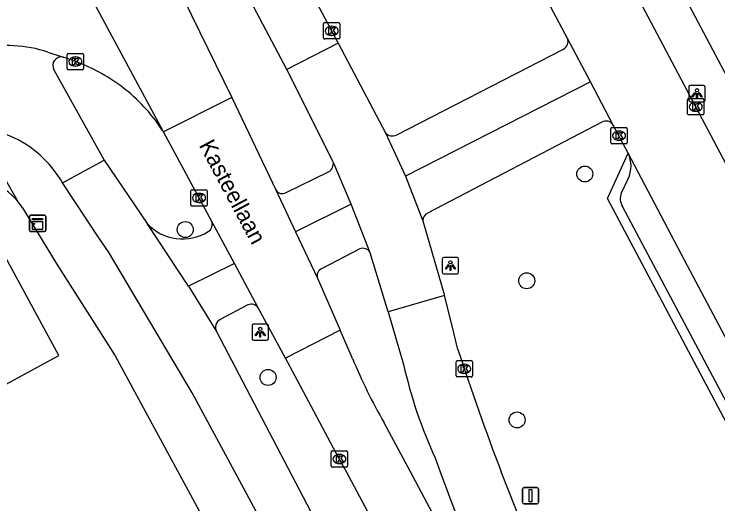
# Model space of a CAD drawing. Extents: x 157793 to 159380, y 380882 to 382313.
# Drawn here: x 158925.56 to 158968.64, y 381748.05 to 381778.02 of the extents above; entities that cross this region are included whole.
import ezdxf

# ---------------------------------------------------------------- set-up
doc = ezdxf.new("R2010")
doc.units = 0
for name, color, linetype in [('IMGEO_Boom', 7, 'Continuous'), ('IMGEO_Fietspad_gesloten', 7, 'Continuous'), ('IMGEO_Fietspad_open', 7, 'Continuous'), ('IMGEO_Kast', 7, 'Continuous'), ('IMGEO_Kolk', 7, 'Continuous'), ('IMGEO_Lichtpunt', 7, 'Continuous'), ('IMGEO_Muur', 7, 'Continuous'), ('IMGEO_Openbare_ruimte_label', 7, 'Continuous'), ('IMGEO_Pand', 7, 'Continuous'), ('IMGEO_Rijbaan_lokaal_gesloten', 7, 'Continuous'), ('IMGEO_Rijbaan_lokaal_open', 7, 'Continuous'), ('IMGEO_Verkeersbordpaal', 7, 'Continuous'), ('IMGEO_Voetpad_open', 7, 'Continuous')]:
    doc.layers.add(name, color=color, linetype=linetype)

msp = doc.modelspace()

# ---------------------------------------------------------------- linework, layer by layer
at = {"layer": 'IMGEO_Boom'}
for centre in [(158960.493, 381768.235), (158936.037, 381764.833), (158956.937, 381761.703), (158941.108, 381755.786), (158956.348, 381753.184)]:
    msp.add_circle(centre, 0.489, dxfattribs=at)
at = {"layer": 'IMGEO_Fietspad_gesloten'}
for points in [[(158928.533, 381767.689), (158931.077, 381769.08)], [(158931.077, 381769.08), (158933.713, 381765.2)], [(158947.033, 381735.237), (158939.072, 381750), (158936.457, 381754.845), (158931.349, 381763.482), (158930.753, 381764.33), (158928.533, 381767.689)], [(158936.244, 381761.371), (158933.713, 381765.2)], [(158936.244, 381761.371), (158937.957, 381758.592)], [(158937.957, 381758.592), (158943.705, 381747.6), (158966.061, 381706.092)]]:
    msp.add_lwpolyline(points, dxfattribs=at)
at = {"layer": 'IMGEO_Fietspad_open'}
for points in [[(158948.953, 381770.617), (158959.187, 381775.879)], [(158927.999, 381774.619), (158931.077, 381769.08)], [(158960.834, 381773.869), (158949.526, 381768.111)], [(158942.221, 381767.108), (158944.81, 381768.36)], [(158928.533, 381767.689), (158928.413, 381767.87)], [(158946.201, 381766.395), (158942.792, 381764.7)], [(158939.045, 381762.755), (158936.244, 381761.371)]]:
    msp.add_lwpolyline(points, dxfattribs=at)
for centre, radius, start, end in [((158958.942, 381776.342), 0.524, 297.8728, 21.0921), ((158928.455, 381774.875), 0.523, 78.6271, 209.3448), ((158922.71, 381764.432), 6.659, 31.0819, 85.773), ((158948.714, 381771.11), 0.548, 220.2641, 295.8443), ((158944.509, 381768.871), 0.593, 300.4976, 11.085), ((158941.976, 381767.487), 0.451, 209.1519, 302.9022), ((158935.866, 381767.189), 2.931, 222.7406, 302.3465), ((158937.206, 381765.144), 0.488, 297.8826, 21.3976)]:
    msp.add_arc(centre, radius, start, end, dxfattribs=at)
at = {"layer": 'IMGEO_Kast'}
for p, q in [((158926.499, 381764.794), (158926.499, 381765.635)), ((158926.499, 381765.635), (158926.499, 381764.794)), ((158926.574, 381765.719), (158927.415, 381765.719)), ((158927.415, 381765.719), (158926.574, 381765.719)), ((158927.499, 381765.644), (158927.499, 381764.803)), ((158927.499, 381764.803), (158927.499, 381765.644)), ((158927.424, 381764.719), (158926.583, 381764.719)), ((158926.583, 381764.719), (158927.424, 381764.719))]:
    msp.add_line(p, q, dxfattribs=at)
for points in [[(158926.694, 381765.509), (158927.294, 381765.509), (158927.294, 381765.424), (158926.694, 381765.424), (158926.694, 381765.509)], [(158926.694, 381765.334), (158927.294, 381765.334), (158927.294, 381764.845), (158926.694, 381764.845), (158926.694, 381765.334)]]:
    msp.add_lwpolyline(points, dxfattribs=at)
msp.add_circle((158926.778, 381765.183), 0.0377, dxfattribs=at)
for centre, start, end in [((158926.577, 381765.641), 92.4484, 184.2845), ((158926.577, 381765.641), 92.4484, 184.2845), ((158927.421, 381765.641), 2.4484, 94.2845), ((158927.421, 381765.641), 2.4484, 94.2845), ((158926.577, 381764.797), 182.4484, 274.2845), ((158926.577, 381764.797), 182.4484, 274.2845), ((158927.421, 381764.797), 272.4484, 4.2845), ((158927.421, 381764.797), 272.4484, 4.2845)]:
    msp.add_arc(centre, 0.0779, start, end, dxfattribs=at)
at = {"layer": 'IMGEO_Kolk'}
for p, q in [((158944.501, 381776.57), (158944.501, 381777.422)), ((158944.576, 381777.496), (158945.428, 381777.496)), ((158944.989, 381777.276), (158945.014, 381777.276)), ((158945.502, 381777.422), (158945.502, 381776.57)), ((158945.428, 381776.496), (158944.576, 381776.496)), ((158945.012, 381776.716), (158944.987, 381776.716)), ((158928.812, 381774.69), (158928.812, 381775.542)), ((158928.887, 381775.616), (158929.739, 381775.616)), ((158929.813, 381775.542), (158929.813, 381774.69)), ((158929.3, 381775.396), (158929.325, 381775.396)), ((158929.323, 381774.836), (158929.298, 381774.836)), ((158929.739, 381774.616), (158928.887, 381774.616)), ((158966.781, 381771.924), (158966.781, 381772.776)), ((158966.856, 381772.85), (158967.708, 381772.85)), ((158967.269, 381772.63), (158967.294, 381772.63)), ((158967.782, 381772.776), (158967.782, 381771.924)), ((158967.292, 381772.07), (158967.267, 381772.07)), ((158967.708, 381771.85), (158966.856, 381771.85)), ((158962.089, 381770.155), (158962.089, 381771.007)), ((158962.164, 381771.081), (158963.016, 381771.081)), ((158962.577, 381770.861), (158962.602, 381770.861)), ((158963.09, 381771.007), (158963.09, 381770.155)), ((158963.016, 381770.081), (158962.164, 381770.081)), ((158962.6, 381770.301), (158962.575, 381770.301)), ((158936.38, 381766.345), (158936.38, 381767.197)), ((158936.455, 381767.271), (158937.307, 381767.271)), ((158936.868, 381767.051), (158936.893, 381767.051)), ((158937.381, 381767.197), (158937.381, 381766.345)), ((158936.891, 381766.491), (158936.866, 381766.491)), ((158937.307, 381766.271), (158936.455, 381766.271)), ((158952.612, 381755.887), (158952.612, 381756.739)), ((158952.687, 381756.813), (158953.539, 381756.813)), ((158953.1, 381756.593), (158953.125, 381756.593)), ((158953.613, 381756.739), (158953.613, 381755.887)), ((158953.539, 381755.813), (158952.687, 381755.813)), ((158953.123, 381756.033), (158953.098, 381756.033)), ((158944.972, 381750.369), (158944.972, 381751.221)), ((158945.047, 381751.295), (158945.899, 381751.295)), ((158945.46, 381751.075), (158945.485, 381751.075)), ((158945.973, 381751.221), (158945.973, 381750.369)), ((158945.483, 381750.515), (158945.458, 381750.515)), ((158945.899, 381750.295), (158945.047, 381750.295))]:
    msp.add_line(p, q, dxfattribs=at)
for points in [[(158944.501, 381776.57), (158944.501, 381777.422)], [(158944.576, 381777.496), (158945.428, 381777.496)], [(158945.502, 381777.422), (158945.502, 381776.57)], [(158944.822, 381777.196), (158944.945, 381777.196), (158944.945, 381777.045), (158945.075, 381777.196), (158945.239, 381777.196), (158945.093, 381777.045), (158945.246, 381776.796), (158945.094, 381776.796), (158945.009, 381776.96), (158944.945, 381776.893), (158944.945, 381776.796), (158944.822, 381776.796), (158944.822, 381777.196)], [(158945.428, 381776.496), (158944.576, 381776.496)], [(158928.812, 381774.69), (158928.812, 381775.542)], [(158928.887, 381775.616), (158929.739, 381775.616)], [(158929.813, 381775.542), (158929.813, 381774.69)], [(158929.133, 381775.316), (158929.256, 381775.316), (158929.256, 381775.165), (158929.386, 381775.316), (158929.55, 381775.316), (158929.404, 381775.165), (158929.557, 381774.916), (158929.405, 381774.916), (158929.32, 381775.08), (158929.256, 381775.013), (158929.256, 381774.916), (158929.133, 381774.916), (158929.133, 381775.316)], [(158929.739, 381774.616), (158928.887, 381774.616)], [(158966.781, 381771.924), (158966.781, 381772.776)], [(158966.856, 381772.85), (158967.708, 381772.85)], [(158967.102, 381772.55), (158967.225, 381772.55), (158967.225, 381772.399), (158967.355, 381772.55), (158967.519, 381772.55), (158967.373, 381772.399), (158967.526, 381772.15), (158967.374, 381772.15), (158967.289, 381772.314), (158967.225, 381772.247), (158967.225, 381772.15), (158967.102, 381772.15), (158967.102, 381772.55)], [(158967.782, 381772.776), (158967.782, 381771.924)], [(158967.708, 381771.85), (158966.856, 381771.85)], [(158962.089, 381770.155), (158962.089, 381771.007)], [(158962.164, 381771.081), (158963.016, 381771.081)], [(158962.41, 381770.781), (158962.533, 381770.781), (158962.533, 381770.63), (158962.663, 381770.781), (158962.827, 381770.781), (158962.681, 381770.63), (158962.834, 381770.381), (158962.682, 381770.381), (158962.597, 381770.545), (158962.533, 381770.478), (158962.533, 381770.381), (158962.41, 381770.381), (158962.41, 381770.781)], [(158963.09, 381771.007), (158963.09, 381770.155)], [(158963.016, 381770.081), (158962.164, 381770.081)], [(158936.38, 381766.345), (158936.38, 381767.197)], [(158936.455, 381767.271), (158937.307, 381767.271)], [(158936.701, 381766.971), (158936.824, 381766.971), (158936.824, 381766.82), (158936.954, 381766.971), (158937.118, 381766.971), (158936.972, 381766.82), (158937.125, 381766.571), (158936.973, 381766.571), (158936.888, 381766.735), (158936.824, 381766.668), (158936.824, 381766.571), (158936.701, 381766.571), (158936.701, 381766.971)], [(158937.381, 381767.197), (158937.381, 381766.345)], [(158937.307, 381766.271), (158936.455, 381766.271)], [(158952.612, 381755.887), (158952.612, 381756.739)], [(158952.687, 381756.813), (158953.539, 381756.813)], [(158953.613, 381756.739), (158953.613, 381755.887)], [(158952.933, 381756.513), (158953.056, 381756.513), (158953.056, 381756.362), (158953.186, 381756.513), (158953.35, 381756.513), (158953.204, 381756.362), (158953.357, 381756.113), (158953.205, 381756.113), (158953.12, 381756.277), (158953.056, 381756.21), (158953.056, 381756.113), (158952.933, 381756.113), (158952.933, 381756.513)], [(158953.539, 381755.813), (158952.687, 381755.813)], [(158944.972, 381750.369), (158944.972, 381751.221)], [(158945.047, 381751.295), (158945.899, 381751.295)], [(158945.293, 381750.995), (158945.416, 381750.995), (158945.416, 381750.844), (158945.546, 381750.995), (158945.71, 381750.995), (158945.564, 381750.844), (158945.717, 381750.595), (158945.565, 381750.595), (158945.48, 381750.759), (158945.416, 381750.692), (158945.416, 381750.595), (158945.293, 381750.595), (158945.293, 381750.995)], [(158945.973, 381751.221), (158945.973, 381750.369)], [(158945.899, 381750.295), (158945.047, 381750.295)]]:
    msp.add_lwpolyline(points, dxfattribs=at)
for centre, start, end in [((158944.578, 381777.42), 91.552, 178.448), ((158944.578, 381777.42), 91.552, 178.448), ((158945.426, 381777.42), 1.552, 88.448), ((158945.426, 381777.42), 1.552, 88.448), ((158944.578, 381776.572), 181.552, 268.448), ((158944.578, 381776.572), 181.552, 268.448), ((158945.426, 381776.572), 271.552, 358.448), ((158945.426, 381776.572), 271.552, 358.448), ((158928.889, 381775.54), 91.552, 178.448), ((158928.889, 381775.54), 91.552, 178.448), ((158929.737, 381775.54), 1.552, 88.448), ((158929.737, 381775.54), 1.552, 88.448), ((158928.889, 381774.692), 181.552, 268.448), ((158928.889, 381774.692), 181.552, 268.448), ((158929.737, 381774.692), 271.552, 358.448), ((158929.737, 381774.692), 271.552, 358.448), ((158966.858, 381772.774), 91.552, 178.448), ((158966.858, 381772.774), 91.552, 178.448), ((158967.706, 381772.774), 1.552, 88.448), ((158967.706, 381772.774), 1.552, 88.448), ((158966.858, 381771.926), 181.552, 268.448), ((158966.858, 381771.926), 181.552, 268.448), ((158967.706, 381771.926), 271.552, 358.448), ((158967.706, 381771.926), 271.552, 358.448), ((158962.166, 381771.005), 91.552, 178.448), ((158962.166, 381771.005), 91.552, 178.448), ((158963.014, 381771.005), 1.552, 88.448), ((158963.014, 381771.005), 1.552, 88.448), ((158962.166, 381770.157), 181.552, 268.448), ((158962.166, 381770.157), 181.552, 268.448), ((158963.014, 381770.157), 271.552, 358.448), ((158963.014, 381770.157), 271.552, 358.448), ((158936.457, 381767.195), 91.552, 178.448), ((158936.457, 381767.195), 91.552, 178.448), ((158937.305, 381767.195), 1.552, 88.448), ((158937.305, 381767.195), 1.552, 88.448), ((158936.457, 381766.347), 181.552, 268.448), ((158936.457, 381766.347), 181.552, 268.448), ((158937.305, 381766.347), 271.552, 358.448), ((158937.305, 381766.347), 271.552, 358.448), ((158952.689, 381756.737), 91.552, 178.448), ((158952.689, 381756.737), 91.552, 178.448), ((158953.537, 381756.737), 1.552, 88.448), ((158953.537, 381756.737), 1.552, 88.448), ((158952.689, 381755.889), 181.552, 268.448), ((158952.689, 381755.889), 181.552, 268.448), ((158953.537, 381755.889), 271.552, 358.448), ((158953.537, 381755.889), 271.552, 358.448), ((158945.049, 381751.219), 91.552, 178.448), ((158945.049, 381751.219), 91.552, 178.448), ((158945.897, 381751.219), 1.552, 88.448), ((158945.897, 381751.219), 1.552, 88.448), ((158945.049, 381750.371), 181.552, 268.448), ((158945.049, 381750.371), 181.552, 268.448), ((158945.897, 381750.371), 271.552, 358.448), ((158945.897, 381750.371), 271.552, 358.448)]:
    msp.add_arc(centre, 0.0765, start, end, dxfattribs=at)
for centre, major_axis, ratio, start_param, end_param in [((158944.988, 381776.996), (-0.387, 0.002), 0.722429, 4.712389, 7.853982), ((158945.013, 381776.996), (-0.39, 0.002), 0.717154, 1.570796, 4.712389), ((158929.299, 381775.116), (-0.387, 0.002), 0.722429, 4.712389, 7.853982), ((158929.324, 381775.116), (-0.39, 0.002), 0.717154, 1.570796, 4.712389), ((158967.268, 381772.35), (-0.387, 0.002), 0.722429, 4.712389, 7.853982), ((158967.293, 381772.35), (-0.39, 0.002), 0.717154, 1.570796, 4.712389), ((158962.576, 381770.581), (-0.387, 0.002), 0.722429, 4.712389, 7.853982), ((158962.601, 381770.581), (-0.39, 0.002), 0.717154, 1.570796, 4.712389), ((158936.867, 381766.771), (-0.387, 0.002), 0.722429, 4.712389, 7.853982), ((158936.892, 381766.771), (-0.39, 0.002), 0.717154, 1.570796, 4.712389), ((158953.099, 381756.313), (-0.387, 0.002), 0.722429, 4.712389, 7.853982), ((158953.124, 381756.313), (-0.39, 0.002), 0.717154, 1.570796, 4.712389), ((158945.459, 381750.795), (-0.387, 0.002), 0.722429, 4.712389, 7.853982), ((158945.484, 381750.795), (-0.39, 0.002), 0.717154, 1.570796, 4.712389)]:
    msp.add_ellipse(centre, major_axis=major_axis, ratio=ratio, start_param=start_param, end_param=end_param, dxfattribs=at)
at = {"layer": 'IMGEO_Lichtpunt'}
for p, q in [((158966.859, 381773.562), (158966.859, 381772.755)), ((158966.859, 381773.562), (158966.859, 381772.755)), ((158967.761, 381773.657), (158966.953, 381773.657)), ((158967.761, 381773.657), (158966.953, 381773.657)), ((158967.855, 381772.755), (158967.855, 381773.562)), ((158967.855, 381772.755), (158967.855, 381773.562)), ((158966.953, 381772.661), (158967.761, 381772.661)), ((158966.953, 381772.661), (158967.761, 381772.661)), ((158951.771, 381763.03), (158951.771, 381762.223)), ((158951.771, 381763.03), (158951.771, 381762.223)), ((158952.673, 381763.125), (158951.865, 381763.125)), ((158952.673, 381763.125), (158951.865, 381763.125)), ((158952.767, 381762.223), (158952.767, 381763.03)), ((158952.767, 381762.223), (158952.767, 381763.03)), ((158951.865, 381762.129), (158952.673, 381762.129)), ((158951.865, 381762.129), (158952.673, 381762.129)), ((158940.129, 381758.961), (158940.129, 381758.154)), ((158940.129, 381758.961), (158940.129, 381758.154)), ((158941.031, 381759.056), (158940.223, 381759.056)), ((158941.031, 381759.056), (158940.223, 381759.056)), ((158941.125, 381758.154), (158941.125, 381758.961)), ((158941.125, 381758.154), (158941.125, 381758.961)), ((158940.223, 381758.06), (158941.031, 381758.06)), ((158940.223, 381758.06), (158941.031, 381758.06))]:
    msp.add_line(p, q, dxfattribs=at)
for points in [[(158967.233, 381773.226), (158967.272, 381773.198), (158967.084, 381772.936), (158967.046, 381772.963), (158967.233, 381773.226)], [(158967.335, 381773.178), (158967.382, 381773.178), (158967.382, 381772.856), (158967.335, 381772.856), (158967.335, 381773.178)], [(158967.445, 381773.198), (158967.483, 381773.225), (158967.67, 381772.963), (158967.631, 381772.935), (158967.445, 381773.198)], [(158952.145, 381762.694), (158952.184, 381762.666), (158951.996, 381762.404), (158951.958, 381762.431), (158952.145, 381762.694)], [(158952.247, 381762.646), (158952.294, 381762.646), (158952.294, 381762.324), (158952.247, 381762.324), (158952.247, 381762.646)], [(158952.357, 381762.666), (158952.395, 381762.693), (158952.582, 381762.431), (158952.543, 381762.403), (158952.357, 381762.666)], [(158940.503, 381758.625), (158940.542, 381758.597), (158940.354, 381758.335), (158940.316, 381758.362), (158940.503, 381758.625)], [(158940.605, 381758.577), (158940.652, 381758.577), (158940.652, 381758.255), (158940.605, 381758.255), (158940.605, 381758.577)], [(158940.715, 381758.597), (158940.753, 381758.624), (158940.94, 381758.362), (158940.901, 381758.334), (158940.715, 381758.597)]]:
    msp.add_lwpolyline(points, dxfattribs=at)
for centre in [(158967.358, 381773.36), (158952.27, 381762.828), (158940.628, 381758.759)]:
    msp.add_circle(centre, 0.0994, dxfattribs=at)
for centre, start, end in [((158966.953, 381773.562), 90, 180), ((158966.953, 381773.562), 90, 180), ((158967.761, 381773.562), 0, 90), ((158967.761, 381773.562), 0, 90), ((158966.953, 381772.755), 180, 270), ((158966.953, 381772.755), 180, 270), ((158967.761, 381772.755), 270, 0), ((158967.761, 381772.755), 270, 360), ((158951.865, 381763.03), 90, 180), ((158951.865, 381763.03), 90, 180), ((158952.673, 381763.03), 0, 90), ((158952.673, 381763.03), 0, 90), ((158951.865, 381762.223), 180, 270), ((158951.865, 381762.223), 180, 270), ((158952.673, 381762.223), 270, 0), ((158952.673, 381762.223), 270, 360), ((158940.223, 381758.961), 90, 180), ((158940.223, 381758.961), 90, 180), ((158941.031, 381758.961), 0, 90), ((158941.031, 381758.961), 0, 90), ((158940.223, 381758.154), 180, 270), ((158940.223, 381758.154), 180, 270), ((158941.031, 381758.154), 270, 0), ((158941.031, 381758.154), 270, 360)]:
    msp.add_arc(centre, 0.0946, start, end, dxfattribs=at)
at = {"layer": 'IMGEO_Muur'}
for points in [[(158926.083, 381766.157), (158928.144, 381762.772)], [(158928.144, 381762.772), (158931.756, 381757.101)]]:
    msp.add_lwpolyline(points, dxfattribs=at)
at = {"layer": 'IMGEO_Pand'}
msp.add_lwpolyline([(158922.556, 381754.006), (158923.901, 381754.734), (158928.295, 381757.119), (158924.106, 381764.836), (158918.365, 381761.72)], dxfattribs=at)
at = {"layer": 'IMGEO_Rijbaan_lokaal_gesloten'}
for points in [[(158930.337, 381804.186), (158943.604, 381779.619), (158945.401, 381776.247)], [(158934.713, 381770.805), (158919.795, 381798.501)], [(158942.26, 381774.634), (158938.597, 381781.548)], [(158935.443, 381779.966), (158938.886, 381772.906)], [(158945.401, 381776.247), (158942.26, 381774.634)], [(158945.401, 381776.247), (158948.296, 381770.756)], [(158927.636, 381775.692), (158928.558, 381775.388)], [(158929.313, 381775.116), (158928.558, 381775.388)], [(158945.091, 381768.985), (158942.26, 381774.634)], [(158938.886, 381772.906), (158934.713, 381770.805)], [(158938.886, 381772.906), (158941.582, 381767.267)], [(158937.66, 381765.322), (158934.713, 381770.805)], [(158948.296, 381770.756), (158949.526, 381768.111)], [(158946.201, 381766.395), (158945.091, 381768.985)], [(158949.526, 381768.111), (158950.581, 381765.367)], [(158941.582, 381767.267), (158942.792, 381764.7)], [(158947.359, 381763.413), (158946.201, 381766.395)], [(158939.045, 381762.755), (158937.66, 381765.322)], [(158950.581, 381765.367), (158951.907, 381760.79)], [(158942.792, 381764.7), (158944.133, 381761.856)], [(158948.467, 381759.803), (158947.359, 381763.413)], [(158940.511, 381760.039), (158939.045, 381762.755)], [(158944.133, 381761.856), (158945.515, 381758.685)], [(158951.907, 381760.79), (158948.467, 381759.803)], [(158952.729, 381757.502), (158952.358, 381759.016), (158951.907, 381760.79)], [(158942.168, 381756.961), (158940.511, 381760.039)], [(158948.467, 381759.803), (158949.399, 381756.575)], [(158945.515, 381758.685), (158942.168, 381756.961)], [(158946.278, 381756.936), (158945.515, 381758.685)], [(158968.811, 381707.36), (158963.975, 381716.327), (158957.376, 381728.536), (158945.899, 381750), (158945.442, 381750.854), (158942.76, 381755.863), (158942.168, 381756.961)], [(158952.339, 381745.3), (158949.821, 381750), (158948.205, 381753.015)], [(158951.328, 381750.862), (158951.648, 381750), (158953.232, 381745.74)], [(158957.054, 381745.782), (158955.379, 381750)]]:
    msp.add_lwpolyline(points, dxfattribs=at)
for centre, radius, start, end in [((158925.113, 381768.033), 8.064, 71.765, 101.9917), ((158925.638, 381764.969), 10.792, 51.2958, 70.0897), ((158925.681, 381765.018), 10.727, 32.6502, 51.3144), ((159097.886, 381804.558), 152.593, 197.96133, 200.9491), ((158978.404, 381770.29), 34.791, 202.5722, 209.772), ((158978.137, 381763.096), 29.468, 192.785, 204.5296)]:
    msp.add_arc(centre, radius, start, end, dxfattribs=at)
at = {"layer": 'IMGEO_Rijbaan_lokaal_open'}
for points in [[(158955.418, 381794.741), (158956.825, 381792.086), (158959.635, 381786.74), (158964.351, 381777.87), (158978.698, 381750.776)], [(158959.431, 381776.531), (158954.122, 381786.513), (158950.982, 381792.403)], [(158960.834, 381773.869), (158959.431, 381776.531)], [(158962.233, 381771.213), (158960.834, 381773.869)], [(158963.14, 381769.511), (158962.233, 381771.213)], [(158974.292, 381748.444), (158973.468, 381750), (158966.591, 381762.964), (158963.14, 381769.511)]]:
    msp.add_lwpolyline(points, dxfattribs=at)
at = {"layer": 'IMGEO_Verkeersbordpaal'}
for p, q in [((158956.672, 381748.146), (158956.672, 381748.946)), ((158956.672, 381748.946), (158956.672, 381748.146)), ((158956.772, 381749.046), (158957.562, 381749.046)), ((158957.562, 381749.046), (158956.772, 381749.046)), ((158957.662, 381748.946), (158957.662, 381748.146)), ((158957.662, 381748.146), (158957.662, 381748.946)), ((158957.562, 381748.046), (158956.772, 381748.046)), ((158956.772, 381748.046), (158957.562, 381748.046))]:
    msp.add_line(p, q, dxfattribs=at)
msp.add_lwpolyline([(158957.092, 381748.921), (158957.242, 381748.921), (158957.242, 381748.171), (158957.092, 381748.171), (158957.092, 381748.921)], dxfattribs=at)
for centre, start, end in [((158956.772, 381748.946), 90, 180), ((158956.772, 381748.946), 90, 180), ((158957.562, 381748.946), 0, 90), ((158957.562, 381748.946), 360, 90), ((158956.772, 381748.146), 180, 270), ((158956.772, 381748.146), 180, 270), ((158957.562, 381748.146), 270, 0), ((158957.562, 381748.146), 270, 0)]:
    msp.add_arc(centre, 0.1, start, end, dxfattribs=at)
at = {"layer": 'IMGEO_Voetpad_open'}
for points in [[(158996.272, 381723.067), (158995.444, 381724.631), (158982.013, 381750), (158961.476, 381788.79)], [(158961.527, 381771.409), (158950.897, 381765.866)], [(158923.201, 381771.073), (158925.789, 381766.552)], [(158989.118, 381720.498), (158985.859, 381721.512), (158970.755, 381750), (158961.883, 381766.733), (158963.14, 381769.511)], [(158962.72, 381767.049), (158963.142, 381767.939)], [(158926.083, 381766.157), (158928.144, 381762.772), (158931.756, 381757.101), (158937.022, 381747.405)], [(158986.086, 381722.362), (158973.654, 381745.78), (158974.952, 381746.469), (158974.183, 381747.917), (158972.885, 381747.228), (158971.513, 381749.812), (158971.42, 381750), (158962.799, 381766.256)], [(158946.717, 381763.647), (158944.409, 381762.448)], [(158939.878, 381760.232), (158938.179, 381759.338)]]:
    msp.add_lwpolyline(points, dxfattribs=at)
for centre, radius, start, end in [((158961.785, 381770.967), 0.512, 28.7413, 120.2272), ((158961.545, 381768.723), 1.779, 333.8602, 26.2856), ((158922.553, 381763.841), 4.221, 39.9582, 98.1092), ((158963.553, 381766.732), 0.892, 159.1467, 212.2316), ((158922.697, 381763.944), 4.045, 33.1708, 40.1501), ((158951.116, 381765.377), 0.536, 114.1927, 181.1179), ((158946.916, 381763.195), 0.494, 26.1884, 113.7594), ((158944.562, 381762.016), 0.458, 109.521, 200.4876), ((158940.067, 381759.718), 0.547, 35.8457, 110.2417), ((158938.429, 381758.857), 0.542, 117.5147, 209.3406)]:
    msp.add_arc(centre, radius, start, end, dxfattribs=at)

# ---------------------------------------------------------------- texts
at = {"layer": 'IMGEO_Openbare_ruimte_label'}
msp.add_text('Kasteellaan', height=1, rotation=298.1028, dxfattribs=at).set_placement((158936.852, 381769.998))

doc.saveas('drawing.dxf')
